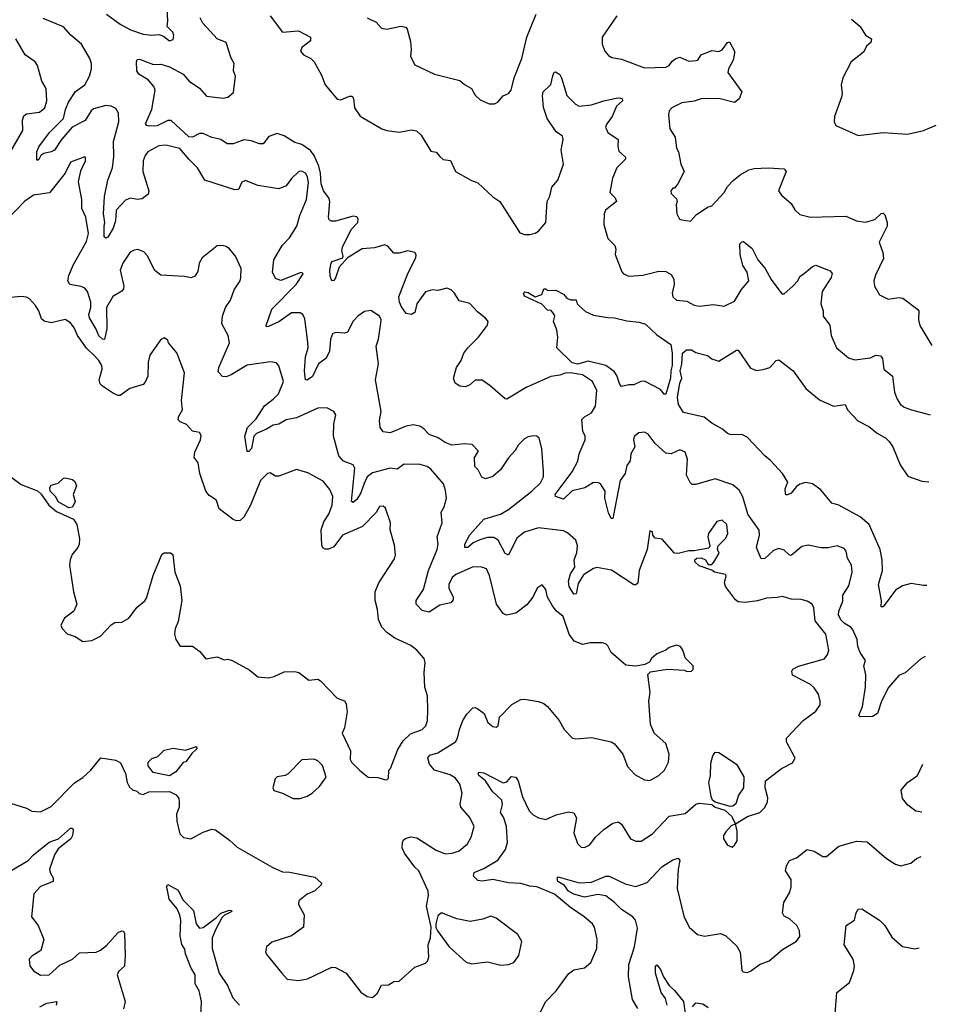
# Model space of a CAD drawing. Extents: x 1839239 to 1929705, y 762242 to 910352.
# Tile 427 of 429: x 1918867 to 1924057, y 894959 to 900534. Entities that reach past the tile are written whole.
import ezdxf

# ---------------------------------------------------------------- set-up
doc = ezdxf.new("R2010")
doc.units = 0

msp = doc.modelspace()

# ---------------------------------------------------------------- linework, layer by layer
at = {"layer": '0CON10XD'}
for points in [[(1919357.8, 900565), (1919435, 900507.9), (1919495, 900476.7), (1919565, 900452.2), (1919614, 900446), (1919655, 900450), (1919681.4, 900441.4), (1919715, 900414), (1919735, 900422.5), (1919738.8, 900445), (1919733.6, 900463.6), (1919701.2, 900495), (1919705.8, 900525), (1919701.4, 900595)], [(1920834.5, 900544.5), (1920885, 900520.6), (1920915.8, 900485.8), (1920945, 900480), (1921025, 900496.9), (1921052.3, 900492.3), (1921060.5, 900480.5), (1921079.7, 900409.7), (1921083.8, 900365), (1921078.8, 900325), (1921105, 900277.5), (1921216.1, 900226.1), (1921359.5, 900189.5), (1921385, 900166.7), (1921425, 900143.8), (1921445.9, 900105.9), (1921475, 900080), (1921525, 900056.7), (1921555, 900056.7), (1921575, 900067.5), (1921605, 900103.3), (1921635, 900116), (1921649.2, 900135), (1921666, 900205), (1921709.2, 900315), (1921738.9, 900435), (1921791.8, 900565)], [(1921415, 897617.1), (1921495.6, 897705), (1921590, 897735), (1921635, 897760.8), (1921766.9, 897865), (1921815, 897911.5), (1921832.2, 897945), (1921833.3, 897975), (1921824, 898105), (1921808.8, 898165), (1921795, 898176.2), (1921777.7, 898177.7), (1921745, 898172.5), (1921725, 898160.8), (1921689.2, 898125), (1921672.9, 898095), (1921635, 898054), (1921590, 897985), (1921545, 897947.5), (1921505, 897934), (1921484.1, 897944.1), (1921462.5, 897985), (1921444.1, 898004.1), (1921442, 898055), (1921465, 898090), (1921428.3, 898128.3), (1921385, 898132.5), (1921314.3, 898124.3), (1921275, 898139.2), (1921236.9, 898166.9), (1921185, 898185.7), (1921155, 898217.5), (1921131.7, 898231.7), (1921095, 898240), (1921055, 898233.1), (1920965, 898194.2), (1920925, 898201.2), (1920908.1, 898225), (1920904.5, 898265), (1920913.6, 898315), (1920881.4, 898495), (1920898.2, 898585), (1920885.3, 898684.7), (1920899.1, 898725), (1920912.2, 898815), (1920913.3, 898835), (1920905, 898855.7), (1920855, 898887.1), (1920818.3, 898881.7), (1920781.2, 898855), (1920755, 898826), (1920722, 898765), (1920705, 898758.1), (1920655, 898762.5), (1920638.8, 898755), (1920627.1, 898725), (1920621.8, 898655), (1920599.6, 898615), (1920558.5, 898585), (1920525, 898514.2), (1920495, 898492), (1920484.6, 898494.6), (1920479.7, 898545), (1920485.7, 898625), (1920500.5, 898675), (1920498.5, 898708.5), (1920480.4, 898840.4), (1920469.6, 898865), (1920455, 898873.7), (1920405, 898874.3), (1920335, 898823.4), (1920275, 898796.2), (1920265, 898794.2), (1920261.7, 898801.7), (1920295.3, 898894.7), (1920432, 899035), (1920472.5, 899095), (1920465, 899102.5), (1920455, 899100), (1920345, 899057.5), (1920315, 899068), (1920298.6, 899105), (1920306.7, 899175), (1920352.5, 899255), (1920395, 899299.2), (1920435.6, 899365), (1920452.9, 899425), (1920491.4, 899515), (1920501.7, 899611.7), (1920495.5, 899645), (1920485, 899664), (1920465, 899675.7), (1920447.5, 899675), (1920406.2, 899633.8), (1920375, 899593.8), (1920335, 899575.6), (1920215, 899594.4), (1920145, 899624), (1920125, 899613.8), (1920105, 899573.3), (1920085, 899570), (1919915, 899624.3), (1919874.3, 899695), (1919823.6, 899743.6), (1919772.7, 899805), (1919695, 899822.5), (1919655, 899820.5), (1919591.9, 899785), (1919576.5, 899765), (1919565.5, 899735), (1919563.6, 899675), (1919598, 899565), (1919594.1, 899545.9), (1919560.6, 899519.4), (1919533.4, 899516.6), (1919495, 899522.7), (1919465, 899512.7), (1919413.3, 899455), (1919408.4, 899395), (1919396.9, 899353.1), (1919365, 899302.9), (1919355, 899297.3), (1919344.7, 899304.7), (1919345.3, 899365.3), (1919348.7, 899385), (1919341.1, 899435), (1919347.8, 899532.2), (1919365.6, 899625), (1919392.3, 899695), (1919398.9, 899758.9), (1919397.5, 899845), (1919428.5, 899955), (1919426.1, 900005), (1919410.4, 900030.4), (1919385, 900044.1), (1919355, 900047.7), (1919285, 900029.8), (1919271.9, 900018.1), (1919237.6, 899962.4), (1919164.2, 899925), (1919104.4, 899855.6), (1919064.5, 899795), (1919045.8, 899785), (1919003.2, 899776.8), (1918986.9, 899765), (1918975, 899742), (1918965, 899737.5), (1918962.9, 899742.9), (1918962.9, 899785), (1918975, 899813.1), (1919036.4, 899895), (1919113.9, 899975), (1919126.1, 900025), (1919143.9, 900066.1), (1919182, 900128), (1919235, 900165.6), (1919262.9, 900215), (1919272.9, 900255), (1919273.1, 900285), (1919263.1, 900315), (1919216.8, 900395), (1919156.3, 900446.3), (1919115, 900493.9), (1918999.9, 900539.9)], [(1923994, 896928.7), (1923967.7, 896912.3), (1923881.2, 896835), (1923845, 896821.2), (1923787, 896753), (1923745.6, 896675), (1923724, 896605), (1923695, 896589.4), (1923625, 896587.5), (1923617.5, 896595), (1923638, 896645), (1923655.5, 896755), (1923657.5, 896825), (1923646.5, 896875), (1923656.7, 896905), (1923625, 896950), (1923612.9, 896985), (1923608.5, 897025), (1923585, 897080), (1923575, 897093.3), (1923535, 897117.1), (1923516.1, 897136.1), (1923503.8, 897165), (1923504.6, 897185), (1923528.1, 897241.9), (1923527.4, 897275), (1923560.9, 897329.1), (1923579.6, 897405), (1923576.4, 897445), (1923553.3, 897485), (1923545.5, 897525), (1923535, 897540), (1923495, 897555.6), (1923445, 897544), (1923405, 897543.8), (1923330.5, 897559.5), (1923295, 897551.2), (1923235, 897500), (1923223.1, 897503.1), (1923195, 897529.4), (1923165, 897539.4), (1923135, 897528.9), (1923085, 897482.9), (1923065, 897480.8), (1923037.9, 897545), (1923056.4, 897615), (1923053.5, 897643.5), (1922990, 897735), (1922961.8, 897831.8), (1922940.5, 897870.5), (1922905, 897900), (1922805, 897933.8), (1922695, 897901.2), (1922675, 897902.5), (1922664, 897914), (1922641.5, 897955), (1922648.1, 898045), (1922635.6, 898085.6), (1922605, 898098), (1922555, 898075.8), (1922525, 898080), (1922465.8, 898135), (1922425, 898186.2), (1922405, 898197.5), (1922372.5, 898195), (1922345.8, 898174.2), (1922342.5, 898155), (1922350.6, 898115), (1922327.3, 898075), (1922323.5, 898036.5), (1922305, 898008.8), (1922296, 897964), (1922267.5, 897925), (1922225, 897710), (1922215, 897710), (1922200.9, 897740.9), (1922179.2, 897825), (1922181.8, 897865), (1922155, 897906.2), (1922145, 897912), (1922115, 897912.9), (1922066.7, 897883.3), (1921995, 897866.9), (1921945, 897819.5), (1921900, 897835), (1921898.8, 897845), (1921995, 897974.4), (1922027.8, 898035), (1922033.7, 898076.3), (1922069.2, 898155), (1922068.8, 898175), (1922056.3, 898205), (1922050.5, 898269.5), (1922064.1, 898285.9), (1922105, 898307.1), (1922126.2, 898345), (1922135.5, 898434.5), (1922109.5, 898485), (1922053, 898523), (1921985, 898534.7), (1921955, 898532.3), (1921925, 898520.4), (1921875, 898512.7), (1921735, 898451.1), (1921625, 898386.2), (1921615, 898386.7), (1921531.3, 898461.3), (1921485, 898492), (1921445, 898492.5), (1921413.8, 898465), (1921390, 898455), (1921358.6, 898458.6), (1921333.3, 898475), (1921323.9, 898503.9), (1921340, 898565), (1921366.1, 898603.9), (1921381.1, 898645), (1921403.5, 898675), (1921465, 898735.5), (1921515.5, 898805), (1921518.9, 898825), (1921504.7, 898844.7), (1921459.9, 898879.9), (1921416.1, 898926.1), (1921355, 898941.9), (1921329.4, 898985), (1921309.2, 899005), (1921284.4, 899014.4), (1921235, 899000.9), (1921205, 899003.5), (1921165, 898992.9), (1921115.5, 898925), (1921104.2, 898875.8), (1921085, 898864), (1921055, 898870), (1921027.8, 898907.8), (1921016.7, 898935), (1921013.8, 898965), (1921063.8, 899096.2), (1921110.6, 899185), (1921111.7, 899201.7), (1921103.8, 899215), (1921065, 899224.4), (1921015, 899211.1), (1920985, 899211.2), (1920951.9, 899251.9), (1920935, 899260), (1920875, 899242.7), (1920805, 899236.6), (1920722.5, 899185), (1920676.5, 899133.5), (1920655, 899072), (1920645, 899057.5), (1920635, 899056.2), (1920625, 899082.5), (1920622.2, 899115), (1920630.3, 899155), (1920636.7, 899165), (1920696, 899185), (1920698.8, 899195), (1920690.2, 899225), (1920693.7, 899245), (1920743.3, 899346.7), (1920781.8, 899385), (1920784.2, 899405), (1920775, 899416.9), (1920755, 899420.5), (1920655, 899392.5), (1920632.2, 899392.2), (1920619.7, 899399.7), (1920614.6, 899415), (1920623.6, 899505), (1920616.4, 899525), (1920586.5, 899565), (1920574.2, 899605), (1920570.9, 899665), (1920561, 899705), (1920533.4, 899765), (1920513.5, 899793.5), (1920465, 899827.5), (1920425, 899838.2), (1920365, 899875.6), (1920325, 899889.4), (1920277.8, 899872.2), (1920245, 899830), (1920225, 899830), (1920177.1, 899847.1), (1920135, 899853.3), (1920075, 899831.2), (1920041.7, 899831.8), (1920004.8, 899854.8), (1919955, 899867.2), (1919905, 899889.8), (1919885, 899889.4), (1919845, 899869.1), (1919825, 899871.5), (1919725, 899962.9), (1919705, 899962.3), (1919645, 899933.8), (1919600.6, 899930.6), (1919586.7, 899935), (1919580, 899945), (1919614.3, 900025), (1919633.8, 900135), (1919626.2, 900155), (1919594.2, 900194.2), (1919541.2, 900225), (1919530, 900245), (1919527.5, 900295), (1919531.7, 900308.3), (1919545, 900310), (1919625, 900280), (1919665, 900281.4), (1919715, 900267.5), (1919791.5, 900225), (1919825.9, 900185.9), (1919885, 900146.2), (1919925, 900101.4), (1920019.7, 900089.7), (1920045, 900095.6), (1920077.9, 900122.1), (1920088.5, 900215), (1920076.7, 900245), (1920079.9, 900270.1), (1920080.8, 900285), (1920065, 900315.6), (1920036.6, 900405), (1919985.5, 900425.5), (1919904.5, 900515), (1919887.8, 900545)], [(1920285.8, 900555), (1920355, 900462.5), (1920445, 900470.7), (1920513.8, 900435), (1920512.5, 900415), (1920465, 900375.7), (1920456.7, 900355), (1920473.1, 900335), (1920515, 900313.6), (1920535, 900294.4), (1920575, 900220.5), (1920595.9, 900165.9), (1920664.6, 900084.6), (1920685, 900080), (1920735, 900101.5), (1920750, 900100), (1920757.6, 900087.6), (1920762, 900035), (1920795, 899988.2), (1920916.7, 899915), (1920945, 899905.6), (1921015, 899897.8), (1921085, 899909.4), (1921114.5, 899904.5), (1921140.9, 899880.9), (1921195, 899788.8), (1921225, 899784.3), (1921245, 899759.2), (1921265, 899742.2), (1921306.5, 899736.5), (1921335, 899674.4), (1921425, 899623.8), (1921460.6, 899610.6), (1921545, 899530), (1921585.7, 899505), (1921697.8, 899327.8), (1921725, 899318.1), (1921755, 899317.8), (1921785, 899324.4), (1921805, 899336.9), (1921846.1, 899385), (1921852.5, 899505), (1921867.8, 899535), (1921880.6, 899585), (1921913.2, 899625), (1921946.5, 899715), (1921932.3, 899795), (1921943.5, 899855), (1921941.1, 899875), (1921905, 899898.1), (1921854.2, 899975), (1921833.6, 900036.4), (1921826.5, 900105), (1921830, 900125), (1921873.3, 900166.7), (1921886.4, 900216.4), (1921893.9, 900236.1), (1921900.7, 900239.3), (1921925, 900223.8), (1921935.5, 900205), (1921964, 900105), (1922013.8, 900055), (1922034.3, 900044.3), (1922105, 900051.4), (1922175, 900074.4), (1922245, 900089.2), (1922265, 900092), (1922278, 900085), (1922279.2, 900075), (1922246.7, 900043.3), (1922221.4, 899985), (1922191.2, 899945), (1922183.8, 899925), (1922196.7, 899895), (1922255.8, 899855.8), (1922253.1, 899815), (1922259.1, 899789.1), (1922296.2, 899755), (1922297.5, 899745), (1922247.5, 899695), (1922222.7, 899637.3), (1922208.9, 899555), (1922237.8, 899525), (1922245.7, 899505), (1922184.4, 899455), (1922176.7, 899435), (1922174.6, 899375), (1922196.5, 899295), (1922237.3, 899255), (1922242.2, 899235), (1922238.1, 899205), (1922276.5, 899106.5), (1922286, 899095), (1922315, 899082.1), (1922395, 899086.9), (1922485, 899110), (1922525, 899107.8), (1922555, 899090.8), (1922571.4, 899065), (1922573.1, 899035), (1922560.6, 898985), (1922565.8, 898965), (1922585, 898946), (1922645, 898939.2), (1922685, 898917.8), (1922715, 898911.1), (1922795, 898921.5), (1922855, 898912.1), (1922915, 898939.5), (1922954, 899006), (1922995.8, 899055), (1922985.6, 899105), (1922961.6, 899141.6), (1922945.5, 899204.5), (1922944.2, 899265), (1922955, 899276.7), (1922965, 899277.5), (1923015, 899238.8), (1923046.2, 899175), (1923087.1, 899125), (1923122, 899062), (1923181.7, 898981.7), (1923195, 898982.5), (1923245.3, 899025), (1923273.5, 899055), (1923285, 899080), (1923311.3, 899098.7), (1923355, 899137.3), (1923375, 899144.4), (1923455, 899112), (1923467.7, 899097.7), (1923460.8, 899075), (1923410.5, 898995), (1923403.1, 898925), (1923415.6, 898885), (1923417.1, 898855), (1923454.3, 898805), (1923461.4, 898745), (1923492, 898675), (1923559.8, 898619.8), (1923595, 898607.3), (1923685, 898620), (1923715, 898634.5), (1923740.5, 898630.5), (1923751.4, 898615), (1923759.2, 898555), (1923808.8, 898515), (1923820, 898425), (1923834.5, 898385), (1923854.7, 898354.7), (1923875, 898340), (1923915.4, 898325.4), (1924022.6, 898295.8)], [(1922248.6, 900555), (1922164.4, 900435), (1922164.3, 900395), (1922179.2, 900355), (1922200.7, 900330.7), (1922220.4, 900320.4), (1922275, 900310), (1922405, 900261.8), (1922525, 900264.6), (1922545, 900274.6), (1922561.7, 900298.3), (1922582.7, 900315), (1922605, 900322.3), (1922655, 900298.5), (1922698, 900302), (1922705.7, 900305), (1922724.6, 900335.4), (1922785, 900359.2), (1922825, 900354.4), (1922845, 900362.5), (1922874, 900405), (1922885, 900408), (1922914, 900355), (1922914.2, 900345), (1922906.2, 900305), (1922880.9, 900255), (1922877.3, 900235), (1922955.8, 900125), (1922940.8, 900085), (1922915, 900065.8), (1922825, 900087.5), (1922725, 900085.8), (1922685, 900072.4), (1922615, 900062.9), (1922560, 900035), (1922545, 900017.5), (1922541.2, 899995), (1922547.5, 899915), (1922577.8, 899867.8), (1922585.9, 899805.9), (1922596.2, 899785), (1922611.2, 899715), (1922628.8, 899675), (1922592.5, 899605), (1922575, 899580), (1922565, 899580), (1922553.3, 899565), (1922555, 899550), (1922585, 899520), (1922590, 899505), (1922583.3, 899485), (1922587.5, 899435), (1922603.6, 899403.6), (1922615, 899400)], [(1923576.3, 900536.3), (1923625.7, 900495), (1923655, 900446.2), (1923690, 900425), (1923686.7, 900405), (1923663.8, 900385), (1923645, 900350), (1923574.4, 900295.6), (1923528, 900205), (1923518, 900165), (1923523.8, 900115), (1923520, 900095), (1923480, 899985), (1923478.1, 899955), (1923488.6, 899935), (1923615, 899877.5), (1923755.8, 899895.8), (1923893.6, 899886.4), (1923985, 899906), (1924056.8, 899936.3)], [(1918807.9, 899772.1), (1918885, 899906.7), (1918883.2, 899965), (1918890.6, 899989.4), (1918905, 900000), (1918979.3, 900010.7), (1919008.2, 900035), (1919020.6, 900075), (1919016.2, 900145), (1918992.7, 900185), (1918966.7, 900275), (1918953.8, 900295), (1918897.5, 900335), (1918845.8, 900425)], [(1921336.7, 897393.2), (1921315.2, 897374.8), (1921296.7, 897335), (1921297.3, 897315), (1921321.5, 897265), (1921320.5, 897249.5), (1921307.7, 897232.3), (1921245, 897218.8), (1921185, 897178.7), (1921145, 897189.6), (1921111.1, 897225), (1921111.9, 897245), (1921152.5, 897307.5), (1921181.4, 897415), (1921231.4, 897535), (1921235.8, 897565), (1921230, 897605), (1921259.4, 897685), (1921253.3, 897745), (1921269.5, 897775), (1921282.9, 897825), (1921278.3, 897868.3), (1921265.7, 897905.7), (1921195, 897989.1), (1921174, 898004), (1921135, 898014.7), (1921043.2, 898016.8), (1921005, 897988.8), (1920965, 897994.2), (1920865, 897967.3), (1920834.9, 897945.1), (1920817.8, 897907.8), (1920799.3, 897855), (1920775, 897817.5), (1920755, 897800), (1920746, 897806), (1920763.5, 897995), (1920754.1, 898014.1), (1920700, 898035), (1920674.2, 898065), (1920643.1, 898175), (1920645.6, 898245), (1920657, 898297), (1920645, 898316), (1920605, 898337.1), (1920555, 898334.3), (1920435, 898278.9), (1920375, 898268.2), (1920335, 898244.6), (1920301.7, 898238.3), (1920264.4, 898215), (1920208.2, 898191.8), (1920191.8, 898175), (1920178.9, 898105), (1920165, 898088.6), (1920155, 898088.8), (1920141.9, 898175), (1920155.8, 898225), (1920205.3, 898274.7), (1920252.9, 898347.1), (1920301.8, 898385), (1920331.8, 898415), (1920360, 898485), (1920333.9, 898573.9), (1920320.7, 898590.7), (1920286.1, 898596.1), (1920155, 898578.2), (1920065, 898522.5), (1920035, 898512.5), (1920014.2, 898514.2), (1919990.8, 898540.8), (1919993.5, 898565), (1920055.6, 898705), (1920046.9, 898745), (1920011.4, 898811.4), (1920015.4, 898854.6), (1920032.9, 898905), (1920060.6, 898945), (1920080.6, 899005), (1920114.3, 899055), (1920118.9, 899075), (1920120, 899125), (1920089.2, 899195), (1920055, 899236.2), (1920035, 899250), (1920014.1, 899255.9), (1919985, 899253.8), (1919900, 899185), (1919882.9, 899155), (1919875, 899107.5), (1919857.7, 899082.3), (1919837.5, 899072.5), (1919800.5, 899079.5), (1919665, 899086.7), (1919632.9, 899112.9), (1919588.8, 899198.8), (1919569.8, 899219.8), (1919535, 899231.9), (1919515, 899229.4), (1919492.5, 899217.5), (1919450.5, 899155), (1919436.5, 899115), (1919456.7, 899025), (1919455, 899010), (1919445, 898997.5), (1919395, 898966), (1919358.5, 898905), (1919360.9, 898785), (1919346.9, 898723.1), (1919335, 898724.7), (1919315, 898744.6), (1919300.7, 898780.7), (1919262.3, 898845), (1919259.1, 898865), (1919269.3, 898905), (1919269.3, 898935), (1919251.5, 898995), (1919235, 899013.5), (1919215, 899023.8), (1919150, 899035), (1919140, 899055), (1919144.6, 899085), (1919172.3, 899147.7), (1919245, 899277.5), (1919255.9, 899324.1), (1919241.9, 899415), (1919218.6, 899465), (1919218.6, 899515), (1919199.2, 899615), (1919212.7, 899677.3), (1919240, 899735), (1919240, 899755), (1919235, 899757.5), (1919155, 899726.2), (1919124.4, 899665.6), (1919035, 899554.2), (1918945, 899540), (1918895, 899506.8), (1918740, 899345)], [(1922615, 899400), (1922665, 899393.3), (1922699.5, 899430.5), (1922765, 899473.3), (1922785, 899480), (1922856, 899555), (1922875, 899590), (1922907.1, 899622.9), (1922945.4, 899654.6), (1922995, 899683.5), (1923025, 899691.2), (1923105.5, 899695.5), (1923195, 899688.8), (1923206.2, 899675), (1923164, 899565), (1923180.3, 899540.3), (1923235, 899492.5), (1923255, 899456.7), (1923285, 899430), (1923345, 899415.8), (1923545, 899422.2), (1923605, 899394.5), (1923655, 899387.5), (1923708, 899402), (1923745, 899435.7), (1923755, 899437.5), (1923765, 899428.8), (1923778.8, 899385), (1923777.7, 899365), (1923733.6, 899275), (1923753.8, 899215), (1923757.5, 899182.5), (1923713, 899087), (1923704, 899055), (1923706.2, 899025), (1923735, 898976.7), (1923785, 898951.2), (1923845, 898960.8), (1923866.6, 898956.6), (1923952.1, 898892.1), (1923957.1, 898885), (1923955.6, 898835), (1923963.3, 898803.3), (1924030.8, 898689.5)], [(1922515, 898413.8), (1922495, 898440), (1922405, 898487.5), (1922384.4, 898485.6), (1922345, 898466.2), (1922315, 898466.7), (1922275, 898457.5), (1922265, 898467.5), (1922248.5, 898518.5), (1922232.2, 898542.2), (1922185, 898576.7), (1922085, 898600.5), (1922025, 898582.9), (1921995, 898591.4), (1921908.6, 898675), (1921914.5, 898735.5), (1921908.3, 898778.3), (1921890, 898825), (1921897.5, 898855), (1921892.5, 898865), (1921876.4, 898886.4), (1921855, 898890), (1921822.4, 898922.4), (1921725, 898967.5), (1921720, 898985), (1921727, 898993), (1921745, 898990), (1921785, 898963.8), (1921823, 898977), (1921835, 899010), (1921845, 899010), (1921855, 899000), (1921901.7, 899001.7), (1921945, 898980), (1921965, 898957.5), (1921985, 898947.5), (1922017, 898947), (1922022.5, 898925), (1922032.5, 898915), (1922071.2, 898881.2), (1922115, 898860), (1922195, 898846.9), (1922235, 898846.7), (1922305, 898829.5), (1922375, 898821.1), (1922410.3, 898810.3), (1922475, 898750), (1922553.8, 898695), (1922561.4, 898645), (1922561.2, 898575), (1922552.8, 898545), (1922551.3, 898505), (1922525, 898414), (1922515, 898413.8)], [(1918815.8, 897945.8), (1918875, 897901.2), (1918966.8, 897866.8), (1918988.3, 897848.3), (1919032.2, 897785), (1919075, 897749.6), (1919172, 897705), (1919190, 897675), (1919206, 897595), (1919204, 897565), (1919196, 897545), (1919164, 897505), (1919152, 897475), (1919148.8, 897445), (1919172, 897295), (1919190, 897225), (1919172.5, 897185), (1919120, 897145), (1919100, 897105), (1919106.4, 897086.4), (1919135, 897057.5), (1919180.7, 897040.7), (1919225, 897013.8), (1919275, 897018.8), (1919325, 897043.3), (1919385, 897107.5), (1919405, 897120), (1919445, 897122.5), (1919485, 897146.2), (1919532.7, 897207.3), (1919575, 897243.1), (1919585, 897258.8), (1919622.2, 897387.8), (1919671.2, 897505), (1919684.1, 897515.9), (1919720, 897515), (1919733.3, 897505), (1919746, 897405), (1919775, 897327.5), (1919785.6, 897245), (1919764.3, 897125.7), (1919746.2, 897085), (1919744.2, 897054.2), (1919750, 897025), (1919775, 896987.5), (1919845, 896986.7), (1919885.9, 896955.9), (1919920, 896915), (1919985, 896926.7), (1920025, 896910), (1920045, 896912.5), (1920070, 896905), (1920170.5, 896850.5), (1920215, 896814), (1920275, 896807.5), (1920307.5, 896815), (1920365, 896842), (1920425, 896844), (1920447, 896837), (1920504.2, 896794.2), (1920555, 896800), (1920570.7, 896790.7), (1920665, 896692.5), (1920705, 896677.5), (1920715, 896660), (1920721.2, 896615), (1920706.4, 896523.6), (1920692.5, 896495), (1920740, 896395), (1920737.5, 896345), (1920745, 896330), (1920792.3, 896282.3), (1920840, 896245), (1920895, 896242.5), (1920931.7, 896231.7), (1920945, 896230), (1920955, 896240), (1920957.5, 896285), (1920965.9, 896294.1), (1921008.3, 896401.7), (1921038.9, 896451.1), (1921079.1, 896490.9), (1921145, 896514.3), (1921165.7, 896535), (1921175.7, 896565), (1921177.5, 896625), (1921175.7, 896705), (1921161.4, 896755), (1921157.5, 896835), (1921162.5, 896895), (1921156.3, 896916.3), (1921115, 896964.3), (1921080.9, 896990.9), (1920991.5, 897031.5), (1920944.8, 897064.8), (1920916.9, 897095), (1920897.6, 897137.6), (1920893.5, 897195), (1920879.5, 897245), (1920879.4, 897295), (1920900.8, 897345), (1920989.3, 897480.7), (1920995.6, 897504.4), (1920989.1, 897559.1), (1920964.2, 897645), (1920966, 897685), (1920937.2, 897767.2), (1920925, 897780), (1920905, 897777.5), (1920885.6, 897744.4), (1920808, 897665), (1920695, 897615.8), (1920645, 897549.4), (1920615, 897535.7), (1920595.8, 897535.8), (1920583.1, 897543.1), (1920577.9, 897557.9), (1920574.7, 897645.3), (1920589.5, 897690.5), (1920617.5, 897735), (1920636.2, 897785), (1920639.1, 897835), (1920623.1, 897873.1), (1920585, 897920.5), (1920498.8, 897968.8), (1920435, 897987.1), (1920335, 897948.6), (1920315, 897949.2), (1920285, 897967.5), (1920270, 897965), (1920230.8, 897925), (1920174.4, 897785), (1920135, 897718), (1920115, 897698), (1920095, 897696.2), (1920075, 897703.3), (1919996.7, 897765), (1919980.6, 897810.6), (1919964, 897825), (1919940.3, 897840.3), (1919920, 897865), (1919886, 897965), (1919876.7, 898025), (1919854.2, 898055), (1919858, 898085), (1919891.2, 898155), (1919895, 898180), (1919885, 898196.7), (1919845, 898203.3), (1919811.7, 898241.7), (1919775, 898257.1), (1919765, 898268.8), (1919766.1, 898285), (1919787.9, 898325), (1919782.6, 898377.4), (1919800.6, 898535), (1919756.8, 898646.8), (1919710, 898705), (1919705, 898720), (1919685, 898732.5), (1919665, 898722.5), (1919603.8, 898635), (1919594, 898595), (1919592, 898515), (1919577.9, 898482.1), (1919565, 898468.8), (1919490, 898445), (1919435, 898406.9), (1919425, 898405.6), (1919398, 898418), (1919335, 898458.1), (1919322.2, 898472.2), (1919317.5, 898495), (1919333.3, 898555), (1919332.2, 898575), (1919315.6, 898605), (1919291.7, 898628.3), (1919245, 898674.4), (1919193.5, 898745), (1919175, 898790), (1919155, 898816.7), (1919125, 898836.7), (1919045, 898818), (1919005, 898826.2), (1918990.3, 898840.3), (1918976, 898885), (1918956.2, 898915), (1918923, 898953), (1918905, 898962.5), (1918875, 898966.7), (1918775, 898956.2)], [(1924002.4, 897330.8), (1923985, 897330.8), (1923915, 897342.2), (1923865, 897328.5), (1923825, 897304.4), (1923755, 897210), (1923745, 897210), (1923745.8, 897244.2), (1923728.8, 897335), (1923751.8, 897415), (1923751.1, 897475), (1923738.1, 897535), (1923677.3, 897675), (1923625, 897719.1), (1923505, 897784.3), (1923465, 897795.7), (1923402.1, 897872.1), (1923355, 897905.7), (1923317.3, 897912.7), (1923285, 897904.6), (1923265, 897890), (1923235, 897853.8), (1923215, 897842.9), (1923205, 897844), (1923202, 897852), (1923200.6, 897875), (1923206.8, 897893.2), (1923215.3, 897915), (1923185, 897964.2), (1923118.7, 898038.7), (1923085, 898063.5), (1922985, 898170.7), (1922955, 898185.4), (1922895, 898184), (1922875, 898190), (1922846.1, 898216.1), (1922785, 898248.6), (1922742.7, 898282.7), (1922625, 898310.6), (1922596.9, 898355), (1922591.9, 898395), (1922605.3, 898475), (1922616.2, 898505), (1922606.6, 898545), (1922616.4, 898583.6), (1922618.9, 898645), (1922642, 898665), (1922670, 898665), (1922695, 898650), (1922761.7, 898631.7), (1922785, 898614.4), (1922825, 898600.8), (1922925, 898663.3), (1922935, 898662.5), (1923005, 898560), (1923038.3, 898548.3), (1923077.1, 898552.9), (1923115, 898563.8), (1923150, 898605), (1923165, 898607.5), (1923246.7, 898545), (1923318.8, 898445), (1923395, 898381.2), (1923475, 898346.2), (1923540, 898355), (1923553.3, 898325), (1923613.2, 898263.2), (1923675, 898230), (1923721.9, 898191.9), (1923770.8, 898165), (1923790.8, 898145), (1923811.4, 898115), (1923852.7, 898012.7), (1923895, 897949.6), (1923975, 897920.6), (1924014.7, 897917.2)], [(1919145, 897770), (1919085, 897803.3), (1919072.3, 897832.3), (1919040, 897865), (1919037.5, 897885), (1919045, 897897.5), (1919085, 897910), (1919115, 897937.5), (1919125, 897940), (1919165, 897930), (1919178.3, 897918.3), (1919187.5, 897895), (1919170, 897845), (1919180.8, 897805), (1919165, 897774.3), (1919145, 897770)], [(1921811.7, 894908.3), (1921845.5, 894974.5), (1921904.2, 895035), (1921975, 895132), (1922005, 895154.2), (1922065, 895165.6), (1922100, 895195), (1922134.3, 895275), (1922136.9, 895326.9), (1922121.4, 895395), (1922110, 895415), (1922062.5, 895455), (1921985, 895506.2), (1921895, 895583.3), (1921795, 895624.5), (1921755, 895627.8), (1921705, 895642.7), (1921635, 895647.2), (1921545, 895665.2), (1921485, 895656.8), (1921460.4, 895660.4), (1921435.4, 895685), (1921439.6, 895705), (1921495, 895727.3), (1921575, 895774.5), (1921618.2, 895835), (1921629.6, 895875), (1921623.9, 895965), (1921608.2, 896015), (1921589.1, 896045), (1921600.2, 896089.8), (1921595.8, 896115), (1921544.8, 896164.8), (1921504, 896224), (1921465.6, 896255), (1921462.1, 896265), (1921466.6, 896273.4), (1921495, 896270.4), (1921605, 896213.3), (1921625, 896218.6), (1921651.7, 896248.3), (1921676.7, 896245), (1921689.5, 896225), (1921713.6, 896133.6), (1921752.3, 896055), (1921775, 896031.2), (1921805, 896015.5), (1921845, 896005.6), (1921905, 896031.9), (1921975, 896048.2), (1922003.6, 896043.6), (1922018.8, 896015), (1922005, 895930), (1922025, 895870), (1922045, 895848.8), (1922065, 895846), (1922095, 895862), (1922128, 895905), (1922175, 895948), (1922225, 895984.2), (1922255, 895992), (1922275, 895978.8), (1922326.1, 895896.1), (1922355, 895882.1), (1922385, 895882.2), (1922450, 895925), (1922545, 896023.5), (1922635, 896040), (1922695, 896092.5), (1922715, 896097.3), (1922785, 896090), (1922804.3, 896075), (1922859.1, 896059.1), (1922898, 896025), (1922920, 895980), (1922895, 895970), (1922864.4, 895935.6), (1922852.5, 895915), (1922852, 895895), (1922875, 895860), (1922900.7, 895849.3), (1922915, 895860), (1922929.2, 895885), (1922928.8, 895938.8), (1922920, 895980), (1922987.6, 896022.4), (1923056.7, 896045), (1923085, 896073.3), (1923100.8, 896105), (1923102, 896128), (1923087.5, 896185), (1923088.8, 896225), (1923180, 896295), (1923243, 896327), (1923257, 896353), (1923208.8, 896445), (1923208.8, 896465), (1923303.4, 896566.6), (1923375, 896619.2), (1923399.4, 896655), (1923400, 896675), (1923388.9, 896715), (1923365, 896750.8), (1923345, 896768.9), (1923242.5, 896822.5), (1923238.8, 896845), (1923245, 896856.7), (1923276.8, 896873.2), (1923423.3, 896915), (1923441.3, 896938.7), (1923448.1, 896965), (1923432, 897055), (1923371, 897131), (1923363.9, 897203.9), (1923354.5, 897224.5), (1923325, 897241.4), (1923290.9, 897250.9), (1923235, 897252.5), (1923185, 897267.1), (1923155, 897261.8), (1923095, 897259.4), (1923045, 897243.3), (1922975, 897234.3), (1922935, 897238.6), (1922919.7, 897249.7), (1922863.8, 897325), (1922858, 897345), (1922867.5, 897385), (1922862.5, 897392.5), (1922800, 897405), (1922785, 897417.5), (1922715, 897442.5), (1922690, 897465), (1922690, 897475), (1922700, 897485), (1922725, 897487.5), (1922750, 897475), (1922765, 897450), (1922785, 897450), (1922797, 897463), (1922827, 897513), (1922818.8, 897535), (1922820.8, 897555), (1922865, 897598.6), (1922876.8, 897625), (1922870, 897675), (1922845, 897700), (1922815, 897691.9), (1922766.7, 897625), (1922763.3, 897605), (1922773.8, 897555), (1922768.3, 897541.7), (1922685, 897525.8), (1922655, 897527.1), (1922595, 897510.6), (1922573.8, 897513.8), (1922505, 897593.3), (1922465, 897597.5), (1922452.5, 897615), (1922450, 897635), (1922435, 897640), (1922419.6, 897535), (1922374.7, 897415), (1922366.4, 897343.6), (1922355, 897334), (1922345, 897334), (1922217.9, 897417.9), (1922135, 897432), (1922115, 897426), (1922059.8, 897390.2), (1922028.5, 897341.5), (1922016.7, 897283.3), (1922005, 897280.6), (1921978.2, 897325), (1921974.6, 897355), (1921985, 897395.8), (1922010, 897435), (1922006.5, 897475), (1922022.2, 897515), (1922026, 897555), (1922015, 897586.7), (1921968.8, 897628.8), (1921945, 897640), (1921805, 897656.5), (1921725, 897632.3), (1921682.2, 897597.8), (1921635, 897502.5), (1921615, 897511.8), (1921576.3, 897586.4), (1921551.9, 897601.9), (1921515, 897601.4), (1921472.1, 897587.9), (1921435, 897572.4), (1921405, 897545.3), (1921387.5, 897545), (1921386.8, 897565), (1921415, 897617.1)], [(1918785, 896107.5), (1918905, 896069.2), (1918935, 896051.9), (1918985, 896049.4), (1919045, 896078.9), (1919177.3, 896212.7), (1919225, 896243.3), (1919270, 896285), (1919326, 896354), (1919411.4, 896341.4), (1919437.1, 896327.1), (1919466, 896265), (1919476.2, 896215), (1919489.3, 896189.3), (1919505, 896172.5), (1919530, 896165), (1919543, 896153), (1919565, 896146.7), (1919598.5, 896161.5), (1919714.1, 896164.1), (1919752.5, 896145), (1919768.1, 896125), (1919770, 896105), (1919769.2, 896075), (1919754.2, 896035), (1919756.7, 895995), (1919773.8, 895925), (1919793.9, 895903.9), (1919835, 895896.7), (1919906.1, 895933.9), (1919955, 895950), (1919975, 895947.1), (1920055, 895888.8), (1920098.3, 895848.3), (1920296.7, 895735), (1920355, 895709.2), (1920397.3, 895707.3), (1920538.3, 895678.3), (1920575.7, 895645.7), (1920573.8, 895635), (1920538.3, 895601.7), (1920495, 895582), (1920448, 895545), (1920445.8, 895525), (1920478, 895465), (1920473.8, 895395), (1920405, 895347.5), (1920295, 895311.2), (1920264, 895285), (1920258.8, 895255), (1920267.7, 895237.7), (1920351.2, 895135), (1920380.5, 895100.5), (1920445, 895094.4), (1920497.2, 895102.8), (1920635, 895169.2), (1920655, 895168), (1920715, 895136.2), (1920798.3, 895028.3), (1920835, 895003.8), (1920865, 894996.7), (1920890.5, 895019.5), (1920915, 895066.7), (1920955, 895070), (1920985, 895087.5), (1921015, 895090), (1921105, 895168.8), (1921165, 895192.5), (1921175, 895202.5), (1921183.8, 895225), (1921180, 895295), (1921193.3, 895335), (1921197.5, 895395), (1921169.4, 895515), (1921182.2, 895575), (1921179.7, 895599.7), (1921126.5, 895715), (1921104.5, 895735), (1921046.2, 895815), (1921033.2, 895845), (1921033.8, 895875), (1921040.6, 895889.4), (1921055, 895900.4), (1921083.7, 895906.3), (1921115, 895902.3), (1921225, 895831.5), (1921275, 895811.1), (1921315.4, 895814.6), (1921355, 895827.8), (1921401.9, 895868.1), (1921422.2, 895905), (1921440, 895965), (1921416, 896016), (1921364.4, 896075), (1921361.5, 896095), (1921372.5, 896155), (1921358.9, 896205), (1921335, 896238.8), (1921305, 896258.9), (1921215, 896285.6), (1921188.1, 896318.1), (1921177.5, 896355), (1921189.7, 896370.3), (1921235, 896382.1), (1921335.3, 896444.7), (1921346.5, 896465), (1921356.2, 896515), (1921375.6, 896565), (1921398, 896602), (1921432.7, 896637.3), (1921445, 896638.8), (1921461.2, 896631.2), (1921495.8, 896605.8), (1921517.5, 896555), (1921545, 896532.5), (1921565, 896527.5), (1921576.2, 896535), (1921583.3, 896585), (1921652.6, 896657.4), (1921705, 896684.3), (1921725, 896687.5), (1921805, 896674.3), (1921835, 896661.4), (1921856, 896645), (1921922, 896565), (1921950, 896515), (1921996.4, 896466.4), (1922015, 896461.2), (1922105, 896468.9), (1922215.9, 896445.9), (1922233.9, 896433.9), (1922281.2, 896375), (1922309.2, 896305), (1922350.3, 896260.3), (1922405, 896229.2), (1922435, 896227.1), (1922486.3, 896253.7), (1922518, 896285), (1922539.5, 896330.5), (1922543.6, 896375), (1922525.7, 896435), (1922460, 896495), (1922438.6, 896545), (1922428.6, 896675), (1922435.7, 896725), (1922423, 896827), (1922438.3, 896841.7), (1922535, 896856.7), (1922631.7, 896851.7), (1922645, 896842.5), (1922670, 896845), (1922680, 896855), (1922680, 896875), (1922635, 896920), (1922627, 896947), (1922622.5, 896965), (1922607.5, 896985), (1922585, 896992.5), (1922545, 896980), (1922525.9, 896964.1), (1922475, 896943.3), (1922445, 896917.5), (1922433, 896897), (1922406.7, 896883.3), (1922355, 896873.8), (1922298.3, 896878.3), (1922215, 896951.2), (1922197.8, 896987.8), (1922185, 897000), (1922165, 897006), (1922095, 897006), (1922055, 896995.6), (1922005.5, 897015.5), (1921977.1, 897055), (1921944.1, 897154.1), (1921905, 897187.3), (1921882.9, 897215), (1921855.6, 897265), (1921845, 897307.5), (1921825, 897333.3), (1921796.2, 897315), (1921772.9, 897265), (1921738.3, 897221.7), (1921675.6, 897174.4), (1921622.7, 897162.7), (1921605, 897171.2), (1921565.7, 897225), (1921527.8, 897387.8), (1921510, 897425), (1921484.4, 897434.4), (1921435, 897435.4), (1921336.7, 897393.2)], [(1919715, 896253.3), (1919621.7, 896271.7), (1919595, 896310), (1919595, 896330), (1919615, 896350), (1919648.3, 896361.7), (1919685, 896397.5), (1919735, 896410), (1919805, 896397.5), (1919868.3, 896418.3), (1919870, 896405), (1919840.7, 896379.3), (1919808.3, 896331.7), (1919791.7, 896328.3), (1919750, 896275), (1919715, 896253.3)], [(1922889.7, 896079.7), (1922804.2, 896104.2), (1922790, 896115), (1922782.5, 896135), (1922769.5, 896215), (1922777.7, 896255), (1922780.5, 896325), (1922792, 896365), (1922805, 896386.7), (1922825, 896384), (1922925, 896318), (1922966.5, 896246.5), (1922965.8, 896184.2), (1922936.4, 896143.6), (1922920.8, 896095), (1922905, 896080.8), (1922889.7, 896079.7)], [(1920455, 896123.8), (1920495, 896136.7), (1920522.5, 896155), (1920565, 896192.5), (1920602.5, 896245), (1920580.7, 896310.7), (1920555, 896337.5), (1920535, 896347.5), (1920465, 896342.5), (1920386.1, 896263.9), (1920370, 896255), (1920325, 896246.2), (1920313.3, 896235), (1920300, 896185), (1920305, 896170), (1920355, 896154), (1920415, 896123.8), (1920455, 896123.8)], [(1923975.6, 896046.5), (1923941.8, 896051.8), (1923895, 896086.7), (1923865.7, 896125), (1923857.9, 896172.1), (1923894.5, 896215.5), (1923950, 896255), (1923981.3, 896318.3)], [(1918816, 895714), (1918915, 895773.8), (1918944.7, 895805.3), (1919033.4, 895876.6), (1919086.9, 895895), (1919155, 895955.8), (1919165, 895956.2), (1919170, 895945), (1919165.5, 895915), (1919155.6, 895895), (1919085, 895838.5), (1919063.6, 895805), (1919035.4, 895725), (1919038.8, 895705), (1919056.9, 895675), (1919055.6, 895655), (1918985, 895626.1), (1918947.3, 895585), (1918933.8, 895455), (1918972, 895405), (1919003.8, 895325), (1918986.8, 895263.2), (1918935, 895231.2), (1918920, 895215), (1918925, 895177.5), (1918945, 895148.8), (1918984.4, 895124.4), (1919033.2, 895126.8), (1919095, 895180.8), (1919166.2, 895215), (1919205, 895251.2), (1919300, 895255), (1919325, 895265.5), (1919358.9, 895291.1), (1919425, 895365.7), (1919445.8, 895375.8), (1919455, 895373.3), (1919460.8, 895360.8), (1919464.3, 895235), (1919460, 895175), (1919426, 895145), (1919418.9, 895125), (1919464.1, 894974.1), (1919455, 894933.3)], [(1922366.7, 894935), (1922335.9, 894985.9), (1922314.6, 895115), (1922316.6, 895185), (1922347.8, 895285), (1922365, 895390), (1922354.5, 895434.5), (1922338.1, 895455), (1922275, 895495.7), (1922235, 895535.3), (1922185, 895572.7), (1922140.9, 895580.9), (1922065, 895564.8), (1922005, 895583.4), (1921975, 895600.2), (1921951, 895631), (1921914.1, 895655), (1921910, 895675), (1921915, 895680), (1922035, 895646), (1922105, 895651.3), (1922185, 895683.6), (1922203.7, 895683.7), (1922295, 895640.5), (1922355, 895626.4), (1922420.4, 895649.6), (1922503.2, 895736.8), (1922565, 895776.7), (1922595.8, 895785.8), (1922604.1, 895774.1), (1922594.5, 895725), (1922589.6, 895615), (1922627.6, 895457.6), (1922656.6, 895396.6), (1922705, 895354), (1922745, 895345.7), (1922835, 895359.2), (1922865, 895346.2), (1922927.7, 895287.7), (1922946.7, 895255), (1922955, 895150), (1922963, 895143), (1922985, 895140), (1923005, 895146.7), (1923055, 895184.2), (1923110, 895205), (1923185, 895270), (1923265, 895315.7), (1923285, 895343.3), (1923283.1, 895375), (1923267.1, 895405), (1923225, 895443.8), (1923195, 895457.5), (1923186.4, 895476.4), (1923194.4, 895535.6), (1923225, 895590), (1923235.5, 895625), (1923234.5, 895665), (1923203.6, 895715), (1923207.9, 895742.1), (1923225, 895773.3), (1923265, 895788.8), (1923325, 895836.2), (1923365, 895826), (1923415, 895796.2), (1923435, 895796.2), (1923505, 895853.8), (1923565, 895870.6), (1923605, 895881.9), (1923665, 895878), (1923775, 895783.8), (1923825, 895753.3), (1923855, 895743.3), (1923912.7, 895757.3), (1923945, 895784), (1923970.4, 895796.4)], [(1919892, 894892), (1919897.1, 894975), (1919882.5, 895035), (1919861.2, 895075), (1919860.8, 895125), (1919835, 895168), (1919805.4, 895245), (1919801.4, 895271.4), (1919785, 895296.7), (1919775.9, 895345.9), (1919778.9, 895435), (1919773.6, 895463.6), (1919758.9, 895498.9), (1919713.8, 895555), (1919703.8, 895606.2), (1919697.5, 895625), (1919705, 895636.7), (1919765, 895606), (1919790.7, 895550.7), (1919850.3, 895490.3), (1919865.4, 895415), (1919885, 895390), (1919905, 895393.1), (1919980.4, 895449.6), (1920005, 895475.6), (1920055, 895492.5), (1920065, 895490), (1920067.5, 895485), (1920026.4, 895463.6), (1920012.1, 895447.9), (1919976.5, 895385), (1919957.1, 895335), (1919957.5, 895275), (1919995.7, 895135), (1920042.5, 895065), (1920074.2, 894995), (1920111.9, 894955)], [(1923484, 894905), (1923494, 895025), (1923565, 895082.5), (1923589.3, 895150.7), (1923594, 895175), (1923585.8, 895215), (1923535.7, 895295), (1923546.7, 895405), (1923593.3, 895435), (1923603, 895477), (1923615, 895498), (1923635, 895499.4), (1923672.5, 895475), (1923735, 895436), (1923764.5, 895404.5), (1923805, 895340), (1923865, 895286.5), (1923935, 895273.1), (1923959.6, 895278.3)], [(1921591.2, 895181.2), (1921635, 895184), (1921663.9, 895196.1), (1921692.5, 895235), (1921710, 895315), (1921687.5, 895355), (1921565, 895446), (1921535, 895458), (1921488.3, 895441.7), (1921417.7, 895427.7), (1921342.8, 895442.8), (1921255, 895476), (1921235, 895460), (1921222.5, 895415), (1921223, 895393), (1921232.5, 895375), (1921298.8, 895285), (1921395, 895196.7), (1921425, 895188.8), (1921515, 895200), (1921591.2, 895181.2)], [(1922533.3, 894955), (1922522.6, 894992.6), (1922499.6, 895025), (1922466.2, 895135), (1922467, 895173), (1922475, 895182.5), (1922495, 895156.7), (1922512, 895115), (1922544.2, 895065), (1922575, 895037.5), (1922626, 894975), (1922633.9, 894906.1)], [(1918980.4, 894945), (1919020, 894965), (1919077.5, 894975), (1919074, 894955)], [(1922676.1, 894943.9), (1922695, 894966.7), (1922735, 894962), (1922765, 894940.8)]]:
    msp.add_lwpolyline(points, dxfattribs=at)

doc.saveas('drawing.dxf')
